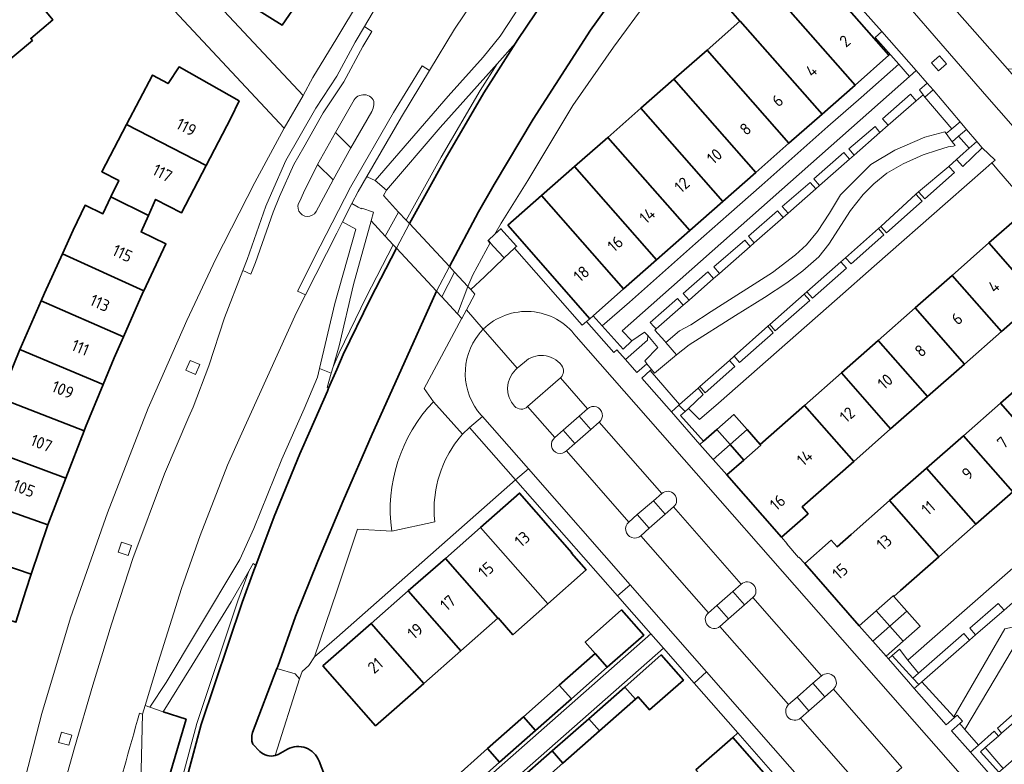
# Model space of a CAD drawing. Extents: x 150256 to 156914, y 461459 to 469481.
# Tile 490 of 656: x 154964 to 155076, y 466913 to 466998. Entities that reach past the tile are written whole.
import ezdxf
from ezdxf.enums import TextEntityAlignment as Align

# ---------------------------------------------------------------- set-up
doc = ezdxf.new("R2010")
doc.units = 0
doc.header["$LTSCALE"] = 0.75
for name, color, linetype, lineweight in [('B-RO-GK-BESCHOEIING-G', 251, 'GK-BESCHOEIING', 35), ('B-RO-GK-KADEMUUR-G', 251, 'CONTINUOUS', 35), ('B-RO-GR-BEPLANTING_CULTUUR_BODEMBEDEKKER-GV', 251, 'CONTINUOUS', 18), ('B-RO-GR-BEPLANTING_CULTUUR_HEESTERS-GV', 251, 'CONTINUOUS', 18), ('B-RO-GR-GROENVOORZIENING-GV', 251, 'CONTINUOUS', 18), ('B-RO-GR-HAAG-GV', 251, 'CONTINUOUS', 13), ('B-RO-IE-TERREINAFSCHEIDING_KUNSTMATIG_HEKWERK-G', 251, 'IE-TERREINAFSCHEIDING-KUNSTMATIG', 18), ('B-RO-KW-KUNSTWERK_DEK-GV', 6, 'CONTINUOUS', 18), ('B-RO-OG-BEBOUWING-GV', 6, 'CONTINUOUS', 35), ('B-RO-OG-BEBOUWING-T18', 1, 'CONTINUOUS', 18), ('B-RO-OG-TERREIN_CULTUURSCHEIDING-GV', 251, 'CONTINUOUS', 18), ('B-RO-OG-WATER_SLOOT-GV', 251, 'CONTINUOUS', 18), ('B-RO-VH-VERHARDING_ASFALT-GV', 251, 'CONTINUOUS', 18), ('B-RO-VH-VERHARDING_BETON-GV', 251, 'CONTINUOUS', 18), ('B-RO-VH-VERHARDING_BETONSTRAATSTEEN-GV', 251, 'CONTINUOUS', 18), ('B-RO-VH-VERHARDING_HALFVERHARDING_GRIND-GV', 251, 'CONTINUOUS', 18), ('B-RO-VH-VERHARDING_OPEN-GV', 251, 'CONTINUOUS', 18), ('B-RO-VH-VERHARDING_TEGEL-GV', 251, 'CONTINUOUS', 18)]:
    doc.layers.add(name, color=color, linetype=linetype, lineweight=lineweight)
doc.styles.add('NLCS-ISO-M200-T18', font='NLCS-ISO.ttf', dxfattribs={"height": 360})
doc.linetypes.add('GK-BESCHOEIING', pattern='A,30,-5,[1,NLCS.SHX,S=1,R=0,X=0,Y=0],-5', length=40)
doc.linetypes.add('IE-TERREINAFSCHEIDING-KUNSTMATIG', pattern='A,4,[82,NLCS.SHX,S=0.75,R=90,X=0,Y=0],4,-2', length=10)

msp = doc.modelspace()

# ---------------------------------------------------------------- linework, layer by layer
at = {"layer": 'B-RO-GK-BESCHOEIING-G'}
for points in [[(155012.78, 466969.819), (155016.098, 466976.019), (155017.859, 466979.137), (155022.297, 466986.521), (155028.81, 466996.631), (155031.209, 467000), (155034.737, 467005.006), (155036.916, 467008.088), (155039.22, 467010.927), (155041.283, 467013.246), (155042.86, 467014.858), (155044.182, 467016.357), (155044.71, 467016.846), (155044.777, 467016.908)], [(155020.29, 466995.151), (155020.548, 466995.556), (155023.55, 467000), (155024.1, 467000.815)], [(155020.29, 466995.151), (155016.696, 466989.522), (155012.302, 466981.993), (155008.251, 466974.688)], [(155006.783, 466971.906), (155003.791, 466966.111), (155000.724, 466959.841), (155000, 466958.145), (154999.085, 466956.028)], [(154993.221, 466924.261), (154993.302, 466924.472), (154995.334, 466930.151), (154997.847, 466936.428), (155000.718, 466943.244), (155004.025, 466950.8), (155007.262, 466958.053), (155011.336, 466967.026)], [(154990.809, 466935.935), (154992.903, 466941.469), (154995.808, 466948.578), (154996.972, 466951.221), (154998.94, 466955.692), (154999.085, 466956.028)], [(154990.809, 466935.935), (154990.594, 466935.367), (154989.263, 466931.745), (154984.605, 466917.88), (154977.745, 466892.195), (154975.932, 466883.169), (154974.779, 466875.726)], [(154990.433, 466916.98), (154993.221, 466924.261)], [(154991.296, 466914.853), (154990.478, 466915.677)], [(154993.35, 466914.499), (154993.025, 466914.38)], [(154994.405, 466915.096), (154993.35, 466914.499)], [(154998.916, 466911.368), (154998.003, 466913.731)]]:
    msp.add_lwpolyline(points, dxfattribs=at)
for points in [[(154990.478, 466915.677, -0.1588602), (154990.433, 466916.98)], [(154998.003, 466913.731, 0.4576774), (154994.405, 466915.096)], [(154993.025, 466914.38, -0.2658328), (154991.296, 466914.853)]]:
    msp.add_lwpolyline(points, format="xyb", dxfattribs=at)
at = {"layer": 'B-RO-GK-KADEMUUR-G'}
for points in [[(154982.912, 466918.522), (154980.318, 466919.348)], [(154980.103, 466909.015), (154982.912, 466918.522)]]:
    msp.add_lwpolyline(points, dxfattribs=at)
at = {"layer": 'B-RO-GR-BEPLANTING_CULTUUR_BODEMBEDEKKER-GV'}
for points in [[(155004.364, 466979.591), (155012.659, 466989.126), (155016.636, 466993.574), (155018.533, 466995.945), (155020.229, 466998.464), (155021.166, 467000), (155022.66, 467002.451), (155024.022, 467004.548), (155026.114, 467008.855), (155030.513, 467017.462), (155031.928, 467019.883), (155032.748, 467021.286), (155031.878, 467022.444), (155030.659, 467020.858), (155023.848, 467011.993), (155019.249, 467005.448), (155017.567, 467002.96), (155015.566, 467000), (155013.356, 466996.731), (155010.513, 466992.038), (155007.336, 466986.794), (155003.411, 466980.024), (155003.523, 466979.973)], [(154996.453, 466966.618), (154995.437, 466964.615), (154989.054, 466950.501), (154987.614, 466947.316), (154984.499, 466939.34), (154982.373, 466933.329), (154979.756, 466924.915), (154978.28, 466920.054), (154978.792, 466919.877), (154980.667, 466922.646), (154984.204, 466928.582), (154989.02, 466936.618), (154990.606, 466940.129), (154993.789, 466947.987), (154996.292, 466953.68), (154997.81, 466957.286), (154998.047, 466958.279), (154999.802, 466965.633), (155002.189, 466974.08), (155000.654, 466974.885), (155000, 466973.615)]]:
    msp.add_lwpolyline(points, close=True, dxfattribs=at)
for points in [[(155010.982, 466954.501), (155009.929, 466955.981), (155014.17, 466963.909), (155014.185, 466963.937), (155013.722, 466964.473), (155011.918, 466966.403), (155011.336, 466967.026), (155007.262, 466958.053), (155004.025, 466950.8), (155000.718, 466943.244), (154997.847, 466936.428), (154995.334, 466930.151), (154993.302, 466924.472), (154993.221, 466924.261), (154995.301, 466923.629), (154995.793, 466923.069), (154996.066, 466923.925), (154996.825, 466924.58), (154997.499, 466925.561), (155000, 466933.017), (155002.356, 466940.041), (155006.238, 466939.83)], [(155021.294, 466958.998), (155020.487, 466958.284), (155020.284, 466958.105)], [(155021.655, 466953.947), (155025.398, 466957.215)], [(155028.468, 466953.709), (155027.502, 466952.861), (155028.835, 466951.342), (155029.797, 466952.185)], [(155025.698, 466951.277), (155024.732, 466950.43)], [(155026.079, 466948.929), (155027.03, 466949.761), (155025.698, 466951.277)], [(155036.889, 466944.095), (155035.926, 466943.264), (155037.271, 466941.732), (155038.227, 466942.566)], [(155034.49, 466939.303), (155035.464, 466940.153), (155034.109, 466941.696), (155033.139, 466940.859)], [(155045.889, 466933.82), (155044.933, 466932.982), (155046.274, 466931.454), (155047.225, 466932.283)], [(155043.127, 466931.401), (155042.169, 466930.563)], [(155043.475, 466929.015), (155044.465, 466929.877), (155043.127, 466931.401)], [(154995.301, 466923.629), (154993.221, 466924.261), (154990.433, 466916.98)], [(154993.025, 466914.38), (154995.793, 466923.069), (154995.301, 466923.629)], [(155055.002, 466923.415), (155054.037, 466922.572)], [(155054.037, 466922.572), (155055.38, 466921.042), (155056.347, 466921.892)], [(155053.577, 466919.458), (155052.229, 466920.992), (155051.267, 466920.151)], [(155052.626, 466918.622), (155053.577, 466919.458)], [(154990.478, 466915.677), (154991.296, 466914.853)]]:
    msp.add_lwpolyline(points, dxfattribs=at)
for points in [[(155025.506, 466958.629, 0.4375705), (155021.294, 466958.998)], [(155020.284, 466958.105, 0.4076275), (155020.179, 466953.991)], [(155025.398, 466957.215, 0.3847484), (155025.506, 466958.629)], [(155006.238, 466939.83, -0.2282132), (155010.982, 466954.501)], [(155020.179, 466953.991, 0.4227521), (155021.655, 466953.947)], [(155029.797, 466952.185, 1.0140029), (155028.468, 466953.709)], [(155024.732, 466950.43, 1.058306), (155026.079, 466948.929)], [(155038.227, 466942.566, 0.9916196), (155036.889, 466944.095)], [(155033.139, 466940.859, 1.0199497), (155034.49, 466939.303)], [(155047.225, 466932.283, 0.9944096), (155045.889, 466933.82)], [(155042.169, 466930.563, 0.98533), (155043.475, 466929.015)], [(155056.347, 466921.892, 0.9986107), (155055.002, 466923.415)], [(155051.267, 466920.151, 0.9792149), (155052.626, 466918.622)], [(154990.433, 466916.98, 0.1588602), (154990.478, 466915.677)], [(154991.296, 466914.853, 0.2658328), (154993.025, 466914.38)]]:
    msp.add_lwpolyline(points, format="xyb", dxfattribs=at)
at = {"layer": 'B-RO-GR-BEPLANTING_CULTUUR_HEESTERS-GV'}
for points in [[(155007.024, 466976.007), (155007.893, 466975.073), (155011.867, 466982.24), (155016.269, 466989.783), (155018.204, 466992.813), (155011.75, 466985.579), (155005.663, 466978.489), (155005.292, 466977.869)], [(155033.471, 466961.392), (155032.386, 466962.524), (155064.983, 466991.392), (155063.763, 466992.771), (155059.498, 466989.007), (155055.741, 466985.692), (155051.985, 466982.377), (155048.228, 466979.061), (155044.472, 466975.746), (155040.716, 466972.431), (155036.96, 466969.116), (155033.204, 466965.801), (155030.133, 466963.09), (155032.5, 466960.448)], [(155067.659, 466989.844), (155066.747, 466989.045), (155069.79, 466985.443), (155070.727, 466986.229)], [(155071.465, 466985.36), (155070.56, 466984.602), (155071.766, 466983.237), (155072.624, 466983.996)], [(155005.495, 466973.287), (155003.896, 466975), (155001.902, 466967.771), (155000.272, 466960.851), (154999.584, 466958.445), (155000.269, 466960.049), (155003.344, 466966.336), (155006.421, 466972.294)], [(155035.187, 466958.782), (155034.945, 466959.133), (155036.447, 466960.645), (155035.285, 466962.015), (155035.247, 466961.459), (155032.763, 466959.284), (155034.065, 466957.802)], [(155038.81, 466954.106), (155038.906, 466954.192), (155035.558, 466958.024), (155034.629, 466957.159), (155037.967, 466953.355)], [(155041.211, 466949.658), (155041.608, 466950.007), (155040.956, 466950.749), (155039.019, 466952.952), (155039.524, 466953.402), (155038.81, 466954.106), (155037.967, 466953.355)], [(155065.354, 466923.171), (155066, 466923.733), (155064.81, 466925.201), (155063.864, 466926.442), (155063.027, 466925.706)], [(155066.03, 466922.434), (155065.528, 466921.997), (155069.157, 466917.868), (155070.086, 466918.683), (155070.018, 466918.759), (155066.395, 466922.751)], [(155072.801, 466915.556), (155071.261, 466917.347), (155070.69, 466918.011), (155069.747, 466917.197), (155071.892, 466914.757)], [(155075.615, 466912.902), (155074.88, 466913.757), (155073.575, 466915.274), (155073.037, 466914.801), (155075.143, 466912.507)]]:
    msp.add_lwpolyline(points, close=True, dxfattribs=at)
at = {"layer": 'B-RO-GR-GROENVOORZIENING-GV'}
for points in [[(155065.732, 466992.055), (155061.839, 466996.458), (155061.092, 466995.792), (155063.763, 466992.771), (155064.983, 466991.392)], [(155068.282, 466992.005), (155069.187, 466992.793), (155068.4, 466993.698), (155067.494, 466992.911)], [(155067.659, 466989.844), (155067.012, 466990.607), (155066.11, 466989.854), (155066.538, 466989.311), (155066.747, 466989.045)], [(155065.755, 466988.626), (155065.095, 466989.378), (155061.91, 466986.589), (155062.569, 466985.837)], [(155058.727, 466982.465), (155061.636, 466985.018), (155061.083, 466985.693), (155058.121, 466983.155)], [(155071.088, 466982.638), (155070.311, 466981.951), (155071.021, 466981.177), (155073.249, 466983.274), (155072.624, 466983.996), (155071.766, 466983.237)], [(155054.789, 466979.01), (155058.192, 466981.996), (155057.525, 466982.754), (155054.129, 466979.762)], [(155069.435, 466981.177), (155066.025, 466978.312), (155066.722, 466977.508), (155070.077, 466980.472)], [(155051.218, 466975.878), (155054.354, 466978.628), (155053.709, 466979.363), (155050.559, 466976.63)], [(155061.734, 466974.37), (155062.362, 466973.656), (155066.415, 466977.237), (155065.718, 466978.042)], [(155047.382, 466972.512), (155050.673, 466975.4), (155050.021, 466976.123), (155046.723, 466973.264)], [(155061.472, 466974.138), (155057.73, 466970.831), (155058.359, 466970.12), (155062.085, 466973.412)], [(155046.924, 466972.11), (155046.292, 466972.802), (155042.778, 466969.798), (155043.437, 466969.046)], [(155057.192, 466970.356), (155053.341, 466966.952), (155053.965, 466966.239), (155057.836, 466969.658)], [(155039.973, 466966.012), (155042.763, 466968.456), (155042.104, 466969.208), (155039.313, 466966.764)], [(155036.245, 466962.748), (155039.319, 466965.44), (155038.659, 466966.191), (155035.567, 466963.483), (155035.998, 466963.016)], [(155053.045, 466966.69), (155049.139, 466963.237), (155049.763, 466962.527), (155053.666, 466965.974)], [(155035.285, 466962.015), (155034.923, 466962.385), (155033.471, 466961.392), (155032.5, 466960.448), (155030.133, 466963.09), (155029.09, 466964.253), (155028.702, 466963.912), (155028.335, 466963.589), (155031.43, 466960.069), (155031.795, 466960.388), (155032.763, 466959.284), (155035.247, 466961.459)], [(155045.09, 466959.659), (155045.713, 466958.949), (155049.527, 466962.318), (155048.926, 466963.049)], [(154983.997, 466957.597), (154984.462, 466958.703), (154983.356, 466959.168), (154982.89, 466958.062)], [(155044.553, 466959.185), (155041.185, 466956.208), (155041.795, 466955.488), (155045.188, 466958.485)], [(155038.906, 466954.192), (155038.81, 466954.106), (155039.524, 466953.402), (155039.907, 466953.743), (155041.596, 466955.312), (155040.995, 466956.039)], [(154976.722, 466938.208), (154975.583, 466938.588), (154975.203, 466937.45), (154976.341, 466937.07)], [(155072.488, 466928.052), (155075.712, 466930.857), (155075.053, 466931.609), (155071.829, 466928.804)], [(155066, 466923.733), (155065.354, 466923.171), (155066.03, 466922.434), (155066.395, 466922.751), (155071.803, 466927.456), (155071.147, 466928.211)], [(155065.354, 466923.171), (155063.027, 466925.706), (155062.598, 466925.329), (155064.882, 466922.731), (155065.528, 466921.997), (155066.03, 466922.434)], [(155081.505, 466922.173), (155080.992, 466922.796), (155074.978, 466917.48), (155075.444, 466916.9)], [(154968.786, 466917.023), (154968.454, 466915.869), (154969.608, 466915.538), (154969.939, 466916.691)], [(155073.037, 466914.801), (155073.575, 466915.274), (155075.073, 466916.577), (155074.606, 466917.151), (155072.801, 466915.556), (155071.892, 466914.757), (155074.434, 466911.864), (155075.143, 466912.507)]]:
    msp.add_lwpolyline(points, close=True, dxfattribs=at)
at = {"layer": 'B-RO-GR-HAAG-GV'}
for points in [[(155064.983, 466991.392), (155065.732, 466992.055), (155061.839, 466996.458), (155061.092, 466995.792), (155063.763, 466992.771)], [(155067.659, 466989.844), (155067.012, 466990.607), (155066.11, 466989.854), (155066.538, 466989.311), (155066.747, 466989.045)], [(155065.755, 466988.626), (155065.095, 466989.378), (155061.91, 466986.589), (155062.569, 466985.837)], [(155061.636, 466985.018), (155061.083, 466985.693), (155058.121, 466983.155), (155058.727, 466982.465)], [(155071.088, 466982.638), (155070.311, 466981.951), (155071.021, 466981.177), (155073.249, 466983.274), (155072.624, 466983.996), (155071.766, 466983.237)], [(155058.192, 466981.996), (155057.525, 466982.754), (155054.129, 466979.762), (155054.789, 466979.01)], [(155069.435, 466981.177), (155066.025, 466978.312), (155066.722, 466977.508), (155070.077, 466980.472)], [(155054.354, 466978.628), (155053.709, 466979.363), (155050.559, 466976.63), (155051.218, 466975.878)], [(155065.718, 466978.042), (155061.734, 466974.37), (155062.362, 466973.656), (155066.415, 466977.237)], [(155050.673, 466975.4), (155050.021, 466976.123), (155046.723, 466973.264), (155047.382, 466972.512)], [(155061.472, 466974.138), (155057.73, 466970.831), (155058.359, 466970.12), (155062.085, 466973.412)], [(155043.437, 466969.046), (155046.924, 466972.11), (155046.292, 466972.802), (155042.778, 466969.798)], [(155053.341, 466966.952), (155053.965, 466966.239), (155057.836, 466969.658), (155057.192, 466970.356)], [(155042.763, 466968.456), (155042.104, 466969.208), (155039.313, 466966.764), (155039.973, 466966.012)], [(155039.319, 466965.44), (155038.659, 466966.191), (155035.567, 466963.483), (155035.998, 466963.016), (155036.245, 466962.748)], [(155053.045, 466966.69), (155049.139, 466963.237), (155049.763, 466962.527), (155053.666, 466965.974)], [(155035.285, 466962.015), (155034.923, 466962.385), (155033.471, 466961.392), (155032.5, 466960.448), (155030.133, 466963.09), (155029.09, 466964.253), (155028.702, 466963.912), (155028.335, 466963.589), (155031.43, 466960.069), (155031.795, 466960.388), (155032.763, 466959.284), (155035.247, 466961.459)], [(155045.09, 466959.659), (155045.713, 466958.949), (155049.527, 466962.318), (155048.926, 466963.049)], [(155041.185, 466956.208), (155041.795, 466955.488), (155045.188, 466958.485), (155044.553, 466959.185)], [(155039.907, 466953.743), (155041.596, 466955.312), (155040.995, 466956.039), (155038.906, 466954.192), (155038.81, 466954.106), (155039.524, 466953.402)], [(155075.712, 466930.857), (155075.053, 466931.609), (155071.829, 466928.804), (155072.488, 466928.052)], [(155066, 466923.733), (155065.354, 466923.171), (155066.03, 466922.434), (155066.395, 466922.751), (155071.803, 466927.456), (155071.147, 466928.211)], [(155065.354, 466923.171), (155063.027, 466925.706), (155062.598, 466925.329), (155064.882, 466922.731), (155065.528, 466921.997), (155066.03, 466922.434)], [(155075.444, 466916.9), (155081.505, 466922.173), (155080.992, 466922.796), (155074.978, 466917.48)], [(155075.143, 466912.507), (155073.037, 466914.801), (155073.575, 466915.274), (155075.073, 466916.577), (155074.606, 466917.151), (155072.801, 466915.556), (155071.892, 466914.757), (155074.434, 466911.864)]]:
    msp.add_lwpolyline(points, close=True, dxfattribs=at)
at = {"layer": 'B-RO-IE-TERREINAFSCHEIDING_KUNSTMATIG_HEKWERK-G'}
for points in [[(155070.018, 466918.759), (155066.395, 466922.751)], [(155070.086, 466918.683), (155070.018, 466918.759)], [(155070.69, 466918.011), (155071.261, 466917.347)], [(155072.801, 466915.556), (155071.261, 466917.347)]]:
    msp.add_lwpolyline(points, dxfattribs=at)
at = {"layer": 'B-RO-KW-KUNSTWERK_DEK-GV'}
msp.add_lwpolyline([(155006.783, 466971.906), (155011.336, 466967.026), (155011.918, 466966.403), (155013.361, 466969.194), (155012.78, 466969.819), (155008.251, 466974.688), (155007.893, 466975.073), (155007.024, 466976.007), (155006.616, 466975.297), (155005.495, 466973.287), (155006.421, 466972.294)], close=True, dxfattribs=at)
at = {"layer": 'B-RO-OG-BEBOUWING-GV'}
for points in [[(154989.556, 467008.96), (154986.37, 467003.859), (154988.331, 467002.691), (154987.405, 467001.206), (154989.321, 467000), (154993.805, 466997.177), (154995.726, 467000), (154998.002, 467003.655)], [(154960.277, 467001.705), (154957.269, 467005.295), (154951.454, 467000.441), (154951.83, 467000), (154959.65, 466990.609), (154965.48, 466995.467), (154965.287, 466995.696), (154967.78, 466997.796), (154966.497, 466999.346), (154966.713, 466999.555), (154966.344, 467000), (154963.046, 467003.983)], [(155049.53, 467000.957), (155058.815, 466990.4), (155062.66, 466993.782), (155053.377, 467004.335), (155049.55, 467000.975)], [(155055.063, 466987.099), (155058.815, 466990.4), (155049.53, 467000.957), (155049.55, 467000.975), (155048.203, 467002.51), (155044.406, 466999.17), (155045.751, 466997.638), (155045.774, 466997.659)], [(155055.063, 466987.099), (155045.774, 466997.659), (155045.751, 466997.638), (155042.019, 466994.361), (155051.31, 466983.798)], [(155047.557, 466980.497), (155051.31, 466983.798), (155042.019, 466994.361), (155038.263, 466991.063)], [(154976.166, 466985.939), (154985.183, 466981.268), (154987.984, 466986.634), (154988.928, 466988.605), (154982.115, 466992.453), (154980.863, 466990.564), (154979.105, 466991.535)], [(155038.263, 466991.063), (155034.508, 466987.766), (155043.805, 466977.196), (155047.557, 466980.497)], [(155040.052, 466973.895), (155043.805, 466977.196), (155034.508, 466987.766), (155030.752, 466984.468)], [(154978.646, 466975.63), (154979.455, 466977.427), (154982.389, 466975.914), (154985.183, 466981.268), (154976.166, 466985.939), (154973.349, 466980.576), (154975.278, 466979.581), (154974.384, 466977.717)], [(155030.752, 466984.468), (155026.997, 466981.17), (155036.299, 466970.594), (155040.052, 466973.895)], [(155026.997, 466981.17), (155023.241, 466977.872), (155032.547, 466967.293), (155036.299, 466970.594)], [(155019.403, 466974.502), (155028.702, 466963.912), (155029.09, 466964.253), (155032.547, 466967.293), (155023.241, 466977.872)], [(154974.384, 466977.717), (154973.47, 466975.81), (154971.451, 466976.773), (154970.113, 466973.962), (154968.88, 466971.256), (154978.117, 466967.07), (154980.625, 466972.395), (154977.798, 466973.744), (154978.646, 466975.63)], [(155077.732, 466975.776), (155074.004, 466972.497), (155079.598, 466966.137), (155079.421, 466965.982), (155080.269, 466965.019), (155084.753, 466968.946), (155078.658, 466975.876), (155078.303, 466976.279)], [(155020.171, 466971.905), (155020.408, 466972.132), (155018.624, 466974.106), (155017.956, 466973.488), (155017.192, 466972.782), (155017.427, 466972.525), (155018.331, 466971.54), (155019.016, 466970.808)], [(155074.004, 466972.497), (155069.817, 466968.814), (155075.411, 466962.455), (155079.421, 466965.982), (155079.598, 466966.137)], [(154978.117, 466967.07), (154968.88, 466971.256), (154966.858, 466966.816), (154966.47, 466965.938), (154975.81, 466961.844), (154978.059, 466966.946)], [(155069.817, 466968.814), (155065.631, 466965.132), (155071.225, 466958.772), (155075.411, 466962.455)], [(154964.035, 466960.412), (154973.517, 466956.467), (154974.766, 466959.475), (154975.81, 466961.844), (154966.47, 466965.938), (154964.074, 466960.508)], [(155071.225, 466958.772), (155065.631, 466965.132), (155061.444, 466961.449), (155067.038, 466955.089)], [(155057.257, 466957.766), (155062.851, 466951.407), (155067.038, 466955.089), (155061.444, 466961.449)], [(154961.831, 466954.906), (154971.333, 466951.18), (154971.494, 466951.595), (154973.517, 466956.467), (154964.035, 466960.412)], [(155062.851, 466951.407), (155057.257, 466957.766), (155053.071, 466954.084), (155058.665, 466947.724)], [(155085.088, 466951.632), (155079.493, 466958.004), (155075.303, 466954.325), (155080.898, 466947.953)], [(154961.831, 466954.906), (154961.415, 466953.866), (154959.692, 466949.393), (154969.268, 466945.842), (154971.333, 466951.18)], [(155050.454, 466939.144), (155053.476, 466941.8), (155052.802, 466942.567), (155058.665, 466947.724), (155053.071, 466954.084), (155048.038, 466949.657), (155048.109, 466949.576), (155046.184, 466947.883), (155044.259, 466946.191)], [(155071.113, 466950.646), (155076.708, 466944.274), (155080.898, 466947.953), (155075.303, 466954.325)], [(155046.564, 466951.333), (155045.061, 466953.042), (155043.136, 466951.35), (155044.639, 466949.641)], [(155041.211, 466949.658), (155042.714, 466947.949), (155044.639, 466949.641), (155043.136, 466951.35), (155041.608, 466950.007)], [(155048.038, 466949.657), (155046.564, 466951.333), (155044.639, 466949.641), (155046.184, 466947.883), (155048.109, 466949.576)], [(155076.708, 466944.274), (155071.113, 466950.646), (155066.923, 466946.967), (155072.518, 466940.595)], [(154969.268, 466945.842), (154959.692, 466949.393), (154958.809, 466947.099), (154957.691, 466943.884), (154967.241, 466940.539), (154967.412, 466941.045)], [(155042.714, 466947.949), (155044.259, 466946.191), (155046.184, 466947.883), (155044.639, 466949.641)], [(155066.923, 466946.967), (155062.735, 466943.29), (155068.33, 466936.918), (155072.518, 466940.595)], [(154967.241, 466940.539), (154957.691, 466943.884), (154956.24, 466939.713), (154955.748, 466938.212), (154965.351, 466934.951)], [(155023.945, 466931.584), (155028.297, 466935.431), (155026.635, 466937.313), (155026.693, 466937.364), (155020.746, 466944.132), (155016.329, 466940.251)], [(155068.33, 466936.918), (155062.735, 466943.29), (155058.362, 466939.45), (155056.773, 466938.054), (155056.119, 466938.799), (155053.095, 466936.14), (155059.279, 466929.104), (155061.21, 466930.802), (155063.141, 466932.499), (155063.209, 466932.421), (155063.96, 466933.081)], [(155018.286, 466929.95), (155018.319, 466929.978), (155019.984, 466928.083), (155023.945, 466931.584), (155016.329, 466940.251), (155012.326, 466936.733)], [(154953.895, 466932.558), (154963.611, 466929.492), (154964.72, 466933.087), (154965.351, 466934.951), (154955.748, 466938.212)], [(155012.326, 466936.733), (155008.119, 466933.036), (155014.08, 466926.253), (155018.286, 466929.95)], [(155009.873, 466922.557), (155014.08, 466926.253), (155008.119, 466933.036), (155003.912, 466929.34)], [(155064.681, 466930.748), (155063.209, 466932.421), (155063.141, 466932.499), (155061.21, 466930.802), (155062.75, 466929.05)], [(155030.703, 466924.381), (155034.854, 466928.035), (155032.327, 466930.886), (155028.198, 466927.226), (155029.329, 466925.942)], [(155059.279, 466929.104), (155060.819, 466927.353), (155062.75, 466929.05), (155061.21, 466930.802)], [(155062.75, 466929.05), (155064.255, 466927.338), (155066.186, 466929.035), (155064.681, 466930.748)], [(155009.873, 466922.557), (155003.912, 466929.34), (154998.441, 466924.532), (155004.402, 466917.749)], [(155060.819, 466927.353), (155062.324, 466925.641), (155064.255, 466927.338), (155062.75, 466929.05)], [(155030.703, 466924.381), (155029.329, 466925.942), (155025.257, 466922.357), (155026.632, 466920.796)], [(155032.675, 466922.14), (155033.884, 466920.76), (155034.201, 466921.04), (155035.49, 466919.55), (155039.334, 466922.921), (155036.823, 466925.785)], [(155025.257, 466922.357), (155021.178, 466918.766), (155022.553, 466917.205), (155026.632, 466920.796)], [(155029.804, 466917.168), (155033.884, 466920.76), (155032.675, 466922.14), (155028.592, 466918.551)], [(155017.107, 466915.181), (155018.481, 466913.62), (155022.553, 466917.205), (155021.178, 466918.766)], [(155025.649, 466913.509), (155029.804, 466917.168), (155028.592, 466918.551), (155024.438, 466914.9)], [(155046.705, 466905.979), (155050.897, 466909.67), (155044.942, 466916.428), (155040.763, 466912.748)], [(155018.481, 466913.62), (155017.107, 466915.181), (155013.004, 466911.473), (155014.331, 466909.966)], [(155024.438, 466914.9), (155020.329, 466911.288), (155021.55, 466909.899), (155022.071, 466910.358), (155025.075, 466906.818), (155026.915, 466908.519), (155024.594, 466911.197), (155023.701, 466910.414), (155023.07, 466911.238), (155025.649, 466913.509)]]:
    msp.add_lwpolyline(points, close=True, dxfattribs=at)
at = {"layer": 'B-RO-OG-TERREIN_CULTUURSCHEIDING-GV'}
for points in [[(155051.981, 467019.662), (155069.273, 467000), (155076.103, 466992.235), (155078.044, 466992.184), (155081.625, 466995.276), (155081.939, 466997.186), (155079.447, 467000), (155057.213, 467025.11), (155056.293, 467024.28), (155052.879, 467020.296)], [(155066.747, 466989.045), (155066.538, 466989.311), (155065.755, 466988.626), (155062.569, 466985.837), (155061.636, 466985.018), (155058.727, 466982.465), (155058.192, 466981.996), (155054.789, 466979.01), (155054.354, 466978.628), (155051.218, 466975.878), (155050.673, 466975.4), (155047.382, 466972.512), (155046.924, 466972.11), (155043.437, 466969.046), (155042.763, 466968.456), (155039.973, 466966.012), (155039.319, 466965.44), (155036.245, 466962.748), (155036.094, 466962.61), (155037.232, 466961.367), (155037.357, 466961.218), (155038.899, 466962.552), (155040.163, 466963.214), (155042.476, 466964.725), (155049.448, 466969.142), (155052.054, 466971.134), (155053.307, 466972.299), (155054.545, 466973.8), (155055.895, 466975.874), (155057.173, 466977.973), (155060.607, 466981.381), (155063.323, 466983.035), (155066.717, 466984.511), (155068.987, 466985.114), (155069.162, 466984.917), (155069.79, 466985.443)], [(155041.185, 466956.208), (155044.553, 466959.185), (155045.09, 466959.659), (155048.926, 466963.049), (155049.139, 466963.237), (155053.045, 466966.69), (155053.341, 466966.952), (155057.192, 466970.356), (155057.73, 466970.831), (155061.472, 466974.138), (155061.734, 466974.37), (155065.718, 466978.042), (155066.025, 466978.312), (155069.435, 466981.177), (155070.311, 466981.951), (155071.088, 466982.638), (155071.766, 466983.237), (155070.56, 466984.602), (155069.82, 466983.983), (155070.158, 466983.548), (155069.987, 466983.481), (155069.361, 466983.402), (155068.147, 466983.004), (155066.557, 466982.473), (155064.264, 466981.452), (155062.414, 466980.398), (155060.933, 466979.215), (155059.726, 466977.977), (155058.287, 466976.17), (155055.838, 466972.376), (155054.697, 466970.944), (155052.905, 466969.338), (155051.059, 466967.996), (155048.555, 466966.321), (155045.233, 466964.292), (155039.989, 466960.938), (155038.542, 466959.805), (155036.069, 466957.742), (155035.7, 466958.157), (155035.558, 466958.024), (155038.906, 466954.192), (155040.995, 466956.039)], [(155089.31, 466942.688), (155088.33, 466941.834), (155085.104, 466939.028), (155084.552, 466938.547), (155080.897, 466935.368), (155079.916, 466934.515), (155076.692, 466931.71), (155075.712, 466930.857), (155072.488, 466928.052), (155071.803, 466927.456), (155066.395, 466922.751), (155070.018, 466918.759), (155075.806, 466928.736), (155081.788, 466930.078), (155083.849, 466935.35), (155090.313, 466937.953), (155092.798, 466944.402), (155102.089, 466947.205), (155102.796, 466947.838), (155100.001, 466951.083), (155099.354, 466950.485), (155098.915, 466951.044), (155096.106, 466948.599), (155095.505, 466948.076)], [(155081.505, 466922.173), (155081.974, 466922.581), (155081.439, 466923.191), (155102.699, 466941.982), (155103.338, 466941.166), (155104.794, 466942.434), (155104.125, 466943.242), (155105.654, 466944.594), (155104.181, 466946.374), (155103.432, 466945.704), (155094.091, 466942.877), (155091.829, 466936.579), (155085.293, 466933.931), (155083.118, 466928.423), (155078.98, 466927.583), (155077.118, 466927.205), (155074.697, 466923.13), (155071.261, 466917.347), (155072.801, 466915.556), (155074.606, 466917.151), (155075.073, 466916.577), (155075.444, 466916.9), (155074.978, 466917.48), (155080.992, 466922.796)]]:
    msp.add_lwpolyline(points, close=True, dxfattribs=at)
at = {"layer": 'B-RO-OG-WATER_SLOOT-GV'}
for points in [[(155023.55, 467000), (155020.548, 466995.556), (155020.29, 466995.151), (155016.696, 466989.522), (155012.302, 466981.993), (155008.251, 466974.688), (155006.783, 466971.906), (155011.336, 466967.026), (155012.78, 466969.819), (155016.098, 466976.019), (155017.859, 466979.137), (155022.297, 466986.521), (155028.81, 466996.631), (155031.209, 467000)], [(155031.209, 467000), (155028.81, 466996.631), (155022.297, 466986.521), (155017.859, 466979.137), (155016.098, 466976.019), (155012.78, 466969.819), (155013.361, 466969.194), (155014.896, 466967.545), (155015.43, 466968.894), (155017.427, 466972.525), (155017.192, 466972.782), (155017.956, 466973.488), (155018.641, 466974.734), (155021.67, 466979.587), (155026.797, 466988.079), (155031.419, 466994.716), (155035.289, 467000)], [(155011.336, 466967.026), (155006.783, 466971.906), (155003.791, 466966.111), (155000.724, 466959.841), (155000, 466958.145), (154999.085, 466956.028), (154998.94, 466955.692), (154996.972, 466951.221), (154995.808, 466948.578), (154992.903, 466941.469), (154990.809, 466935.935), (154990.594, 466935.367), (154989.263, 466931.745), (154984.605, 466917.88), (154977.745, 466892.195)], [(154990.433, 466916.98), (154993.221, 466924.261), (154993.302, 466924.472), (154995.334, 466930.151), (154997.847, 466936.428), (155000.718, 466943.244), (155004.025, 466950.8), (155007.262, 466958.053), (155011.336, 466967.026)], [(154974.195, 466883.769), (154971.529, 466884.285), (154971.525, 466884.197), (154971.878, 466876.507), (154972.647, 466876.025), (154974.284, 466875.795), (154975.44, 466883.257), (154977.258, 466892.309), (154984.126, 466918.024), (154988.791, 466931.911), (154990.029, 466935.279), (154988.041, 466931.797), (154983.607, 466924.612), (154980.318, 466919.348), (154982.912, 466918.522), (154980.103, 466909.015)], [(154991.296, 466914.853), (154990.478, 466915.677)], [(154994.405, 466915.096), (154993.35, 466914.499), (154993.025, 466914.38)], [(154998.916, 466911.368), (154998.003, 466913.731)]]:
    msp.add_lwpolyline(points, dxfattribs=at)
for points in [[(155008.251, 466974.688), (155012.302, 466981.993), (155016.696, 466989.522), (155020.29, 466995.151), (155018.204, 466992.813), (155016.269, 466989.783), (155011.867, 466982.24), (155007.893, 466975.073)], [(155007.024, 466976.007), (155006.616, 466975.297), (155005.495, 466973.287), (155006.421, 466972.294), (155006.783, 466971.906), (155008.251, 466974.688), (155007.893, 466975.073)], [(154998.917, 466956.108), (154999.085, 466956.028), (155000, 466958.145), (155000.724, 466959.841), (155003.791, 466966.111), (155006.783, 466971.906), (155006.421, 466972.294), (155003.344, 466966.336), (155000.269, 466960.049), (154999.584, 466958.445), (154999.386, 466957.751)], [(155013.361, 466969.194), (155012.78, 466969.819), (155011.336, 466967.026), (155011.918, 466966.403)], [(154990.809, 466935.935), (154990.532, 466936.16), (154990.029, 466935.279), (154988.791, 466931.911), (154984.126, 466918.024), (154977.258, 466892.309), (154975.44, 466883.257), (154974.284, 466875.795), (154974.779, 466875.726), (154975.932, 466883.169), (154977.745, 466892.195), (154984.605, 466917.88), (154989.263, 466931.745), (154990.594, 466935.367)]]:
    msp.add_lwpolyline(points, close=True, dxfattribs=at)
for points in [[(154990.478, 466915.677, -0.1588602), (154990.433, 466916.98)], [(154998.003, 466913.731, 0.4576774), (154994.405, 466915.096)], [(154993.025, 466914.38, -0.2658328), (154991.296, 466914.853)]]:
    msp.add_lwpolyline(points, format="xyb", dxfattribs=at)
at = {"layer": 'B-RO-VH-VERHARDING_ASFALT-GV'}
for points in [[(155031.928, 467019.883), (155030.513, 467017.462), (155026.114, 467008.855), (155024.022, 467004.548), (155022.66, 467002.451), (155021.166, 467000), (155020.229, 466998.464), (155018.533, 466995.945), (155016.636, 466993.574), (155012.659, 466989.126), (155004.364, 466979.591), (155005.663, 466978.489), (155011.75, 466985.579), (155018.204, 466992.813), (155020.29, 466995.151), (155020.548, 466995.556), (155023.55, 467000), (155024.1, 467000.815), (155025.592, 467003.853), (155029.918, 467012.66), (155033.9, 467019.985), (155032.748, 467021.286)], [(155076.103, 466992.235), (155069.273, 467000), (155051.981, 467019.662), (155049.677, 467016.614), (155064.301, 467000), (155073.779, 466989.105), (155106.656, 466951.664), (155130.035, 466925.097), (155132.733, 466927.49)], [(154989.346, 466969.364), (154990.261, 466968.955), (154990.777, 466970.279), (154992.794, 466976.003), (154993.51, 466977.768), (154995.132, 466981.412), (154996.283, 466983.372), (154998.474, 466987.239), (155000.803, 466990.785), (155002.977, 466994.785), (155003.968, 466996.465), (155003.138, 466997.025), (155002.106, 466995.28), (155000, 466991.402), (154997.625, 466987.772), (154994.242, 466981.867), (154992.584, 466978.146), (154991.975, 466976.663), (154989.842, 466970.64)], [(155010.513, 466992.038), (155009.683, 466992.599), (155006.461, 466987.283), (155001.559, 466978.821), (154998.123, 466972.15), (154995.538, 466967.031), (154996.453, 466966.618), (155000, 466973.615), (155000.654, 466974.885), (155001.729, 466976.971), (155002.434, 466978.339), (155003.411, 466980.024), (155007.336, 466986.794)], [(154999.085, 466956.028), (154998.917, 466956.108), (154999.386, 466957.751), (154998.047, 466958.279), (154997.81, 466957.286), (154996.292, 466953.68), (154993.789, 466947.987), (154990.606, 466940.129), (154989.02, 466936.618), (154984.204, 466928.582), (154980.667, 466922.646), (154978.792, 466919.877), (154980.318, 466919.348), (154983.607, 466924.612), (154988.041, 466931.797), (154990.029, 466935.279), (154990.532, 466936.16), (154990.809, 466935.935), (154992.903, 466941.469), (154995.808, 466948.578), (154996.972, 466951.221), (154998.94, 466955.692)]]:
    msp.add_lwpolyline(points, close=True, dxfattribs=at)
for points in [[(155004.897, 467000), (155003.138, 466997.025), (155003.968, 466996.465), (155002.977, 466994.785), (155000.803, 466990.785), (154998.474, 466987.239), (154996.283, 466983.372), (154995.132, 466981.412), (154993.51, 466977.768), (154992.794, 466976.003), (154990.777, 466970.279), (154990.261, 466968.955), (154989.346, 466969.364), (154987.254, 466963.993), (154985.479, 466958.573), (154983.712, 466953.895), (154983.23, 466952.772), (154980.477, 466946.33), (154976.851, 466936.738), (154974.458, 466929.271), (154972.32, 466922.373), (154970.248, 466915.257), (154968.393, 466908.639)], [(154996.453, 466966.618), (154995.538, 466967.031), (154998.123, 466972.15), (155001.559, 466978.821), (155006.461, 466987.283), (155009.683, 466992.599), (155010.513, 466992.038), (155013.356, 466996.731), (155015.566, 467000)], [(154997.835, 466981.394), (154999.846, 466985.019), (155001.983, 466988.726)], [(155003.967, 466987.414), (155001.614, 466983.29), (154999.597, 466979.647), (154997.652, 466976.05)], [(154995.818, 466977.25), (154996.229, 466978.175), (154997.835, 466981.394)], [(154977.639, 466919.17), (154977.982, 466919.074), (154978.28, 466920.054), (154979.756, 466924.915), (154982.373, 466933.329), (154984.499, 466939.34), (154987.614, 466947.316), (154989.054, 466950.501), (154995.437, 466964.615), (154996.453, 466966.618)]]:
    msp.add_lwpolyline(points, dxfattribs=at)
for points in [[(155001.983, 466988.726, -0.2095222), (155002.586, 466989.206)], [(155002.586, 466989.206, -0.3214718), (155004.027, 466988.889)], [(155004.223, 466988.152, -0.1004097), (155003.967, 466987.414)], [(155004.027, 466988.889, -0.1924157), (155004.223, 466988.152)], [(154997.652, 466976.05, -1.0587215), (154995.818, 466977.25)], [(154971.512, 466894.226, -0.0237008), (154977.639, 466919.17)]]:
    msp.add_lwpolyline(points, format="xyb", dxfattribs=at)
at = {"layer": 'B-RO-VH-VERHARDING_BETON-GV'}
msp.add_lwpolyline([(154977.639, 466919.17, 0.0237008), (154971.512, 466894.226)], format="xyb", dxfattribs=at)
msp.add_lwpolyline([(154977.788, 466911.185), (154977.982, 466919.074), (154977.639, 466919.17)], dxfattribs=at)
at = {"layer": 'B-RO-VH-VERHARDING_BETONSTRAATSTEEN-GV'}
for points in [[(155002.586, 466989.206, 0.2095222), (155001.983, 466988.726)], [(155004.027, 466988.889, 0.3214718), (155002.586, 466989.206)], [(155003.967, 466987.414, 0.1004097), (155004.223, 466988.152)], [(155004.223, 466988.152, 0.1924157), (155004.027, 466988.889)], [(154995.818, 466977.25, 1.0587215), (154997.652, 466976.05)], [(155027.156, 466961.896, 0.4570575), (155016.63, 466962.719)], [(155016.63, 466962.719, 0.0259451), (155016.153, 466962.196)], [(155016.153, 466962.196, 0.365873), (155016.398, 466952.977)], [(155021.294, 466958.998, -0.4375705), (155025.506, 466958.629)], [(155020.179, 466953.991, -0.4076275), (155020.284, 466958.105)], [(155025.506, 466958.629, -0.3847484), (155025.398, 466957.215)], [(155010.982, 466954.501, 0.2282132), (155006.238, 466939.83)], [(155021.655, 466953.947, -0.4227521), (155020.179, 466953.991)], [(155028.468, 466953.709, -1.0140029), (155029.797, 466952.185)], [(155026.079, 466948.929, -1.058306), (155024.732, 466950.43)], [(155036.889, 466944.095, -0.9916196), (155038.227, 466942.566)], [(155034.49, 466939.303, -1.0199497), (155033.139, 466940.859)], [(155045.889, 466933.82, -0.9944096), (155047.225, 466932.283)], [(155043.475, 466929.015, -0.98533), (155042.169, 466930.563)], [(155055.002, 466923.415, -0.9986107), (155056.347, 466921.892)], [(155052.626, 466918.622, -0.9792149), (155051.267, 466920.151)]]:
    msp.add_lwpolyline(points, format="xyb", dxfattribs=at)
for points in [[(155001.983, 466988.726), (154999.846, 466985.019), (155001.614, 466983.29), (155003.967, 466987.414)], [(154999.597, 466979.647), (154997.835, 466981.394), (154996.229, 466978.175), (154995.818, 466977.25)], [(154997.652, 466976.05), (154999.597, 466979.647)], [(155020.284, 466958.105), (155020.487, 466958.284), (155016.63, 466962.719)], [(155016.63, 466962.719), (155020.487, 466958.284), (155021.294, 466958.998)], [(155210.046, 466753.926), (155209.288, 466754.79), (155180.922, 466787.248), (155105.705, 466872.664), (155093.96, 466885.898), (155065.539, 466918.183), (155027.156, 466961.896)], [(155025.398, 466957.215), (155028.468, 466953.709)], [(155006.238, 466939.83), (155011.128, 466940.888), (155011.07, 466941.608), (155011.052, 466942.185), (155011.074, 466943.056), (155011.123, 466943.63), (155011.243, 466944.492), (155011.354, 466945.061), (155011.492, 466945.621), (155011.657, 466946.181), (155011.843, 466946.728), (155012.11, 466947.399), (155012.35, 466947.928), (155012.759, 466948.696), (155013.057, 466949.19), (155013.377, 466949.674), (155013.897, 466950.368), (155014.269, 466950.813), (155010.982, 466954.501)], [(155024.732, 466950.43), (155021.655, 466953.947)], [(155016.398, 466952.977), (155016.529, 466952.828), (155021.744, 466946.893), (155033.295, 466933.743)], [(155029.797, 466952.185), (155036.889, 466944.095)], [(155033.139, 466940.859), (155026.079, 466948.929)], [(155038.227, 466942.566), (155045.889, 466933.82)], [(155042.169, 466930.563), (155034.49, 466939.303)], [(155033.295, 466933.743), (155041.954, 466923.887), (155053.309, 466910.962), (155059.442, 466903.982), (155070.739, 466891.122), (155076.618, 466884.43), (155088.151, 466871.302), (155094.048, 466864.59), (155105.86, 466851.143), (155110.096, 466846.322), (155175.705, 466771.639), (155180.011, 466766.738), (155199.154, 466744.947), (155199.827, 466744.208)], [(155047.225, 466932.283), (155055.002, 466923.415)], [(155051.267, 466920.151), (155043.475, 466929.015)], [(155056.347, 466921.892), (155064.103, 466913.024)], [(155060.397, 466909.725), (155052.626, 466918.622)]]:
    msp.add_lwpolyline(points, dxfattribs=at)
for points in [[(155004.17, 466975.992), (155002.854, 466976.434), (155002.831, 466976.354), (155002.438, 466976.574), (155001.729, 466976.971), (155000.654, 466974.885), (155002.189, 466974.08), (154999.802, 466965.633), (154998.047, 466958.279), (154999.386, 466957.751), (154999.584, 466958.445), (155000.272, 466960.851), (155001.902, 466967.771), (155003.896, 466975)], [(155028.468, 466953.709), (155025.398, 466957.215), (155021.655, 466953.947), (155024.732, 466950.43), (155025.698, 466951.277), (155027.502, 466952.861)], [(155028.835, 466951.342), (155027.03, 466949.761), (155026.079, 466948.929), (155033.139, 466940.859), (155034.109, 466941.696), (155035.926, 466943.264), (155036.889, 466944.095), (155029.797, 466952.185)], [(155006.238, 466939.83), (155002.356, 466940.041), (155000, 466933.017), (154997.499, 466925.561), (155000, 466927.762), (155020.301, 466945.625), (155015.085, 466951.56), (155014.269, 466950.813), (155013.897, 466950.368), (155013.377, 466949.674), (155013.057, 466949.19), (155012.759, 466948.696), (155012.35, 466947.928), (155012.11, 466947.399), (155011.843, 466946.728), (155011.657, 466946.181), (155011.492, 466945.621), (155011.354, 466945.061), (155011.243, 466944.492), (155011.123, 466943.63), (155011.074, 466943.056), (155011.052, 466942.185), (155011.07, 466941.608), (155011.128, 466940.888)], [(155042.169, 466930.563), (155043.127, 466931.401), (155044.933, 466932.982), (155045.889, 466933.82), (155038.227, 466942.566), (155037.271, 466941.732), (155035.464, 466940.153), (155034.49, 466939.303)], [(155043.475, 466929.015), (155051.267, 466920.151), (155052.229, 466920.992), (155054.037, 466922.572), (155055.002, 466923.415), (155047.225, 466932.283), (155046.274, 466931.454), (155044.465, 466929.877)], [(155063.129, 466912.157), (155064.103, 466913.024), (155056.347, 466921.892), (155055.38, 466921.042), (155053.577, 466919.458), (155052.626, 466918.622), (155060.397, 466909.725), (155061.336, 466910.561)]]:
    msp.add_lwpolyline(points, close=True, dxfattribs=at)
at = {"layer": 'B-RO-VH-VERHARDING_HALFVERHARDING_GRIND-GV'}
for points in [[(155070.158, 466983.548), (155069.82, 466983.983), (155069.162, 466984.917), (155068.987, 466985.114), (155066.717, 466984.511), (155063.323, 466983.035), (155060.607, 466981.381), (155057.173, 466977.973), (155055.895, 466975.874), (155054.545, 466973.8), (155053.307, 466972.299), (155052.054, 466971.134), (155049.448, 466969.142), (155042.476, 466964.725), (155040.163, 466963.214), (155038.899, 466962.552), (155037.357, 466961.218), (155038.542, 466959.805), (155039.989, 466960.938), (155045.233, 466964.292), (155048.555, 466966.321), (155051.059, 466967.996), (155052.905, 466969.338), (155054.697, 466970.944), (155055.838, 466972.376), (155058.287, 466976.17), (155059.726, 466977.977), (155060.933, 466979.215), (155062.414, 466980.398), (155064.264, 466981.452), (155066.557, 466982.473), (155068.147, 466983.004), (155069.361, 466983.402), (155069.987, 466983.481)], [(155105.14, 466947.233), (155103.796, 466948.734), (155102.796, 466947.838), (155102.089, 466947.205), (155092.798, 466944.402), (155090.313, 466937.953), (155083.849, 466935.35), (155081.788, 466930.078), (155075.806, 466928.736), (155070.018, 466918.759), (155070.086, 466918.683), (155070.407, 466918.965), (155071.019, 466918.295), (155070.69, 466918.011), (155071.261, 466917.347), (155074.697, 466923.13), (155077.118, 466927.205), (155078.98, 466927.583), (155083.118, 466928.423), (155085.293, 466933.931), (155091.829, 466936.579), (155094.091, 466942.877), (155103.432, 466945.704), (155104.181, 466946.374)]]:
    msp.add_lwpolyline(points, close=True, dxfattribs=at)
at = {"layer": 'B-RO-VH-VERHARDING_OPEN-GV'}
msp.add_lwpolyline([(155006.783, 466971.906), (155011.336, 466967.026), (155011.918, 466966.403), (155013.361, 466969.194), (155012.78, 466969.819), (155008.251, 466974.688), (155007.893, 466975.073), (155007.024, 466976.007), (155006.616, 466975.297), (155005.495, 466973.287), (155006.421, 466972.294)], close=True, dxfattribs=at)
at = {"layer": 'B-RO-VH-VERHARDING_TEGEL-GV'}
for points in [[(155132.372, 466922.371), (155130.035, 466925.097), (155106.656, 466951.664), (155073.779, 466989.105), (155064.301, 467000), (155049.677, 467016.614), (155047.438, 467013.778)], [(155002.598, 467000), (155000, 466995.728), (154997.292, 466991.26), (154996.182, 466989.204), (154994.035, 466985.498), (154990.72, 466979.354), (154986.271, 466970.699), (154982.981, 466963.692), (154978.914, 466954.461), (154978.607, 466953.765), (154973.99, 466941.903), (154969.814, 466929.981), (154966.554, 466919.138), (154963.443, 466907.14)], [(154963.588, 466886.199), (154965.419, 466895.466), (154968.393, 466908.639), (154970.248, 466915.257), (154972.32, 466922.373), (154974.458, 466929.271), (154976.851, 466936.738), (154980.477, 466946.33), (154983.23, 466952.772), (154983.712, 466953.895), (154985.479, 466958.573), (154987.254, 466963.993), (154989.346, 466969.364), (154989.842, 466970.64), (154991.975, 466976.663), (154992.584, 466978.146), (154994.242, 466981.867), (154997.625, 466987.772), (155000, 466991.402), (155002.106, 466995.28), (155003.138, 466997.025), (155004.897, 467000)], [(155058.707, 467000), (155061.839, 466996.458), (155065.732, 466992.055), (155067.012, 466990.607), (155067.659, 466989.844), (155070.727, 466986.229), (155071.465, 466985.36), (155072.624, 466983.996), (155073.249, 466983.274), (155074.69, 466981.894), (155074.321, 466981.57), (155075.123, 466980.646), (155078.992, 466976.191)], [(155074.434, 466911.864), (155071.892, 466914.757), (155069.747, 466917.197), (155070.69, 466918.011), (155071.019, 466918.295), (155070.407, 466918.965), (155070.086, 466918.683), (155069.157, 466917.868), (155065.528, 466921.997), (155064.882, 466922.731), (155062.598, 466925.329), (155062.324, 466925.641), (155060.819, 466927.353), (155059.279, 466929.104), (155053.095, 466936.14), (155052.441, 466936.883), (155052.408, 466936.853), (155051.078, 466938.366), (155051.112, 466938.396), (155050.454, 466939.144), (155044.259, 466946.191), (155042.714, 466947.949), (155041.211, 466949.658), (155037.967, 466953.355), (155034.629, 466957.159), (155035.558, 466958.024), (155035.7, 466958.157), (155035.187, 466958.782), (155034.065, 466957.802), (155032.763, 466959.284), (155031.795, 466960.388), (155031.43, 466960.069), (155028.335, 466963.589), (155027.847, 466963.16), (155027.545, 466963.504), (155020.171, 466971.905), (155019.016, 466970.808), (155016.761, 466968.669), (155015.218, 466967.205), (155015.689, 466966.709), (155014.719, 466964.919), (155016.63, 466962.719)], [(155016.63, 466962.719), (155014.719, 466964.919), (155014.185, 466963.937), (155014.17, 466963.909), (155009.929, 466955.981), (155010.982, 466954.501)], [(155027.156, 466961.896), (155065.539, 466918.183), (155093.96, 466885.898)], [(155010.982, 466954.501), (155014.269, 466950.813), (155015.085, 466951.56), (155016.529, 466952.828), (155016.398, 466952.977)], [(155088.949, 466946.349), (155064.81, 466925.201), (155066, 466923.733), (155071.147, 466928.211), (155071.803, 466927.456), (155072.488, 466928.052), (155071.829, 466928.804), (155075.053, 466931.609), (155075.712, 466930.857), (155076.692, 466931.71)], [(154980.103, 466909.015), (154982.912, 466918.522), (154980.318, 466919.348), (154978.792, 466919.877), (154978.28, 466920.054), (154977.982, 466919.074), (154977.788, 466911.185)]]:
    msp.add_lwpolyline(points, dxfattribs=at)
for points in [[(154978.659, 467001.976), (154980.503, 467000), (154994.035, 466985.498), (154996.182, 466989.204), (154986.088, 467000), (154978.878, 467007.712), (154976.835, 467003.931)], [(155068.282, 466992.005), (155067.494, 466992.911), (155068.4, 466993.698), (155069.187, 466992.793)], [(155067.012, 466990.607), (155065.732, 466992.055), (155064.983, 466991.392), (155032.386, 466962.524), (155033.471, 466961.392), (155034.923, 466962.385), (155035.285, 466962.015), (155036.447, 466960.645), (155034.945, 466959.133), (155035.187, 466958.782), (155035.7, 466958.157), (155036.069, 466957.742), (155038.542, 466959.805), (155037.357, 466961.218), (155037.232, 466961.367), (155036.094, 466962.61), (155036.245, 466962.748), (155035.998, 466963.016), (155035.567, 466963.483), (155038.659, 466966.191), (155039.319, 466965.44), (155039.973, 466966.012), (155039.313, 466966.764), (155042.104, 466969.208), (155042.763, 466968.456), (155043.437, 466969.046), (155042.778, 466969.798), (155046.292, 466972.802), (155046.924, 466972.11), (155047.382, 466972.512), (155046.723, 466973.264), (155050.021, 466976.123), (155050.673, 466975.4), (155051.218, 466975.878), (155050.559, 466976.63), (155053.709, 466979.363), (155054.354, 466978.628), (155054.789, 466979.01), (155054.129, 466979.762), (155057.525, 466982.754), (155058.192, 466981.996), (155058.727, 466982.465), (155058.121, 466983.155), (155061.083, 466985.693), (155061.636, 466985.018), (155062.569, 466985.837), (155061.91, 466986.589), (155065.095, 466989.378), (155065.755, 466988.626), (155066.538, 466989.311), (155066.11, 466989.854)], [(155071.465, 466985.36), (155070.727, 466986.229), (155069.79, 466985.443), (155069.162, 466984.917), (155069.82, 466983.983), (155070.56, 466984.602)], [(154999.846, 466985.019), (154997.835, 466981.394), (154999.597, 466979.647), (155001.614, 466983.29)], [(155044.553, 466959.185), (155045.188, 466958.485), (155041.795, 466955.488), (155041.185, 466956.208), (155040.995, 466956.039), (155041.596, 466955.312), (155039.907, 466953.743), (155041.167, 466952.463), (155043.307, 466954.341), (155056.785, 466966.174), (155060.975, 466969.853), (155069.355, 466977.21), (155073.656, 466980.986), (155074.321, 466981.57), (155074.69, 466981.894), (155073.249, 466983.274), (155071.021, 466981.177), (155070.311, 466981.951), (155069.435, 466981.177), (155070.077, 466980.472), (155066.722, 466977.508), (155066.025, 466978.312), (155065.718, 466978.042), (155066.415, 466977.237), (155062.362, 466973.656), (155061.734, 466974.37), (155061.472, 466974.138), (155062.085, 466973.412), (155058.359, 466970.12), (155057.73, 466970.831), (155057.192, 466970.356), (155057.836, 466969.658), (155053.965, 466966.239), (155053.341, 466966.952), (155053.045, 466966.69), (155053.666, 466965.974), (155049.763, 466962.527), (155049.139, 466963.237), (155048.926, 466963.049), (155049.527, 466962.318), (155045.713, 466958.949), (155045.09, 466959.659)], [(155004.364, 466979.591), (155003.523, 466979.973), (155003.411, 466980.024), (155002.434, 466978.339), (155001.729, 466976.971), (155002.438, 466976.574), (155002.831, 466976.354), (155002.854, 466976.434), (155004.17, 466975.992), (155003.896, 466975), (155005.495, 466973.287), (155006.616, 466975.297), (155007.024, 466976.007), (155005.292, 466977.869), (155005.663, 466978.489)], [(155013.722, 466964.473), (155014.896, 466967.545), (155013.361, 466969.194), (155011.918, 466966.403)], [(155014.185, 466963.937), (155014.719, 466964.919), (155015.689, 466966.709), (155015.218, 466967.205), (155014.896, 466967.545), (155013.722, 466964.473)], [(154983.997, 466957.597), (154982.89, 466958.062), (154983.356, 466959.168), (154984.462, 466958.703)], [(155015.085, 466951.56), (155020.301, 466945.625), (155021.744, 466946.893), (155016.529, 466952.828)], [(155027.03, 466949.761), (155028.835, 466951.342), (155027.502, 466952.861), (155025.698, 466951.277)], [(155031.856, 466932.476), (155033.295, 466933.743), (155021.744, 466946.893), (155020.301, 466945.625)], [(155074.88, 466913.757), (155075.615, 466912.902), (155108.459, 466941.673), (155107.73, 466942.506), (155108.501, 466943.181), (155107.388, 466944.69), (155104.794, 466942.434), (155103.338, 466941.166), (155081.974, 466922.581), (155081.505, 466922.173), (155075.444, 466916.9), (155075.073, 466916.577), (155073.575, 466915.274)], [(155035.926, 466943.264), (155034.109, 466941.696), (155035.464, 466940.153), (155037.271, 466941.732)], [(154976.722, 466938.208), (154976.341, 466937.07), (154975.203, 466937.45), (154975.583, 466938.588)], [(155041.954, 466923.887), (155033.295, 466933.743), (155031.856, 466932.476), (155035.628, 466928.184), (155037.074, 466926.539), (155040.554, 466922.578)], [(155046.274, 466931.454), (155044.933, 466932.982), (155043.127, 466931.401), (155044.465, 466929.877)], [(155012.596, 466909.423), (155012.785, 466909.213), (155008.036, 466905.018), (155007.439, 466904.49), (155006.335, 466905.763), (155004.204, 466903.876), (155004.105, 466903.988), (155003.012, 466903.02), (155003.111, 466902.908), (155003.909, 466902.007), (155004.042, 466902.125), (155005.457, 466900.527), (154998.32, 466894.206), (154997.187, 466895.486), (154995.642, 466894.118), (154996.776, 466892.838), (154990.135, 466887.111), (154990.701, 466885.78), (155037.074, 466926.539), (155035.628, 466928.184), (155014.595, 466909.665), (155014.331, 466909.966), (155013.5, 466909.234), (155013.012, 466909.79)], [(155045.507, 466916.942), (155051.874, 466909.696), (155053.309, 466910.962), (155041.954, 466923.887), (155040.554, 466922.578)], [(155053.577, 466919.458), (155055.38, 466921.042), (155054.037, 466922.572), (155052.229, 466920.992)], [(154968.786, 466917.023), (154969.939, 466916.691), (154969.608, 466915.538), (154968.454, 466915.869)], [(155050.897, 466909.67), (155051.558, 466908.919), (155005.837, 466868.659), (155005.873, 466868.616), (155002.609, 466865.753), (155003.394, 466864.846), (155006.664, 466867.719), (155053.133, 466908.264), (155051.874, 466909.696), (155045.507, 466916.942), (155044.942, 466916.428)]]:
    msp.add_lwpolyline(points, close=True, dxfattribs=at)
for points in [[(155016.63, 466962.719, -0.4570575), (155027.156, 466961.896)], [(155016.153, 466962.196, -0.0259451), (155016.63, 466962.719)], [(155016.398, 466952.977, -0.365873), (155016.153, 466962.196)]]:
    msp.add_lwpolyline(points, format="xyb", dxfattribs=at)

# ---------------------------------------------------------------- texts
at = {"layer": 'B-RO-OG-BEBOUWING-T18', "style": 'NLCS-ISO-M200-T18'}
for s, rotation, p in [('2', 41.4, (155057.664, 466995.391)), ('4', 41.4, (155053.858, 466992.032)), ('6', 41.4, (155050.019, 466988.643)), ('119', 332.4, (154982.945, 466985.625)), ('8', 41.4, (155046.373, 466985.425)), ('10', 41.4, (155042.865, 466982.329)), ('117', 332.4, (154980.234, 466980.43)), ('12', 41.4, (155039.18, 466979.077)), ('14', 41.4, (155035.245, 466975.604)), ('16', 41.4, (155031.608, 466972.394)), ('115', 334.8, (154975.698, 466971.323)), ('18', 41.4, (155027.766, 466969.003)), ('4', 41.2, (155074.554, 466967.564)), ('113', 336.2, (154973.133, 466965.687)), ('6', 41.2, (155070.376, 466963.908)), ('111', 337.5, (154970.916, 466960.633)), ('8', 41.1, (155066.225, 466960.276)), ('10', 41.2, (155062.231, 466956.783)), ('109', 337.5, (154968.932, 466955.855)), ('12', 41.2, (155057.931, 466953.019)), ('107', 338.8, (154966.507, 466949.792)), ('7', 41.3, (155075.555, 466949.861)), ('14', 41.3, (155053.092, 466948.149)), ('9', 41.3, (155071.568, 466946.36)), ('105', 338.8, (154964.525, 466944.67)), ('16', 41.1, (155050.028, 466943.074)), ('11', 41.3, (155067.115, 466942.45)), ('13', 40.9, (155021.054, 466938.919)), ('13', 41.3, (155062.117, 466938.553)), ('15', 40.8, (155016.945, 466935.434)), ('15', 41.3, (155057.117, 466935.253)), ('17', 40.8, (155012.611, 466931.691)), ('19', 40.8, (155008.91, 466928.495)), ('21', 40.8, (155004.376, 466924.579))]:
    msp.add_text(s, height=1.35, rotation=rotation, dxfattribs=at).set_placement(p, align=Align.MIDDLE)

doc.saveas('drawing.dxf')
